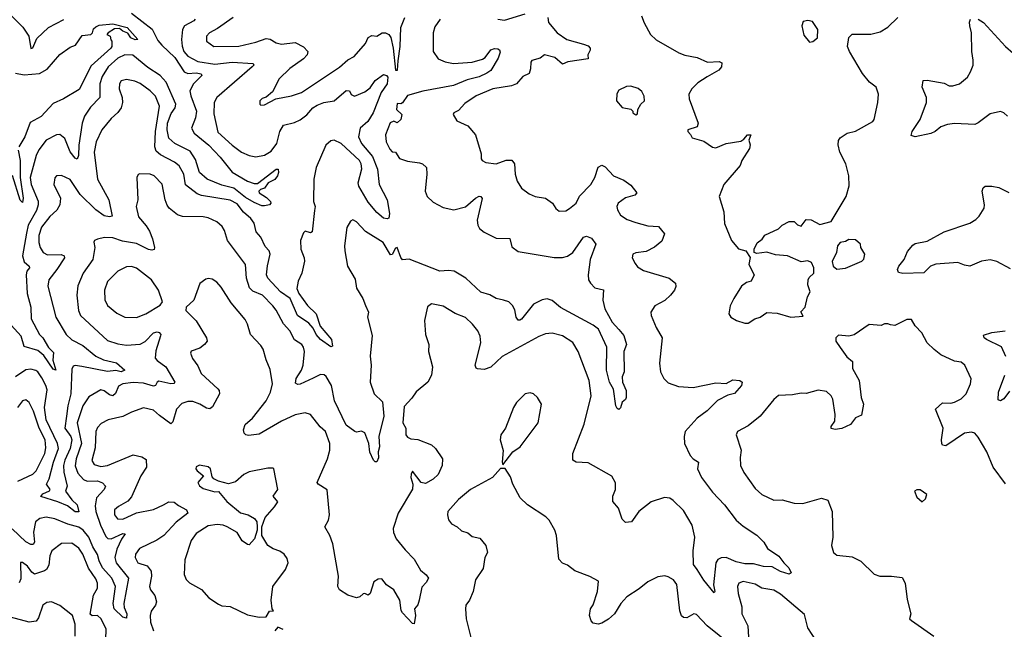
# Model space of a CAD drawing. Extents: x 1954683 to 2060285, y 904798 to 1016299.
# Tile 360 of 472: x 2011239 to 2017018, y 986324 to 989902. Entities that reach past the tile are written whole.
import ezdxf

# ---------------------------------------------------------------- set-up
doc = ezdxf.new("R2010")
doc.units = 0

msp = doc.modelspace()

# ---------------------------------------------------------------- linework, layer by layer
at = {"layer": '0CON10XD'}
for points in [[(2011160, 989955), (2011257.7, 989857.7), (2011291.9, 989805), (2011305, 989732.5), (2011315, 989736.7), (2011339.4, 989790.6), (2011406.9, 989855), (2011497.7, 989902.3)], [(2011895, 989940.9), (2012015.5, 989845.5), (2012050.4, 989780.4), (2012072.3, 989752.3), (2012149.8, 989679.8), (2012205, 989594.7), (2012225, 989585.6), (2012275, 989590.2), (2012303.2, 989583.2), (2012307.8, 989575), (2012259.7, 989525), (2012237.6, 989485), (2012242.3, 989455), (2012276.3, 989365), (2012271.6, 989325), (2012246.9, 989265), (2012262.6, 989235), (2012348.2, 989165), (2012414.5, 989095), (2012485, 989007.3), (2012575, 988954.3), (2012615, 988940.6), (2012635, 988940.6), (2012745, 989025.4), (2012756, 989025), (2012758.1, 989005), (2012752.7, 988985), (2012735.9, 988964.1), (2012697.5, 988945), (2012675, 988913.3), (2012651.2, 988905), (2012643.1, 988895), (2012644.6, 988884.6), (2012688.3, 988858.3), (2012710, 988835), (2012712, 988825), (2012704.3, 988815.7), (2012675, 988809.4), (2012660, 988810), (2012615, 988828.8), (2012565, 988859.1), (2012495, 988913.9), (2012425, 988930.3), (2012338.9, 988965), (2012293.3, 989005), (2012270.9, 989080.9), (2012240.1, 989130.1), (2012148.6, 989175), (2012115, 989206), (2012104.8, 989254.8), (2012106.6, 989295), (2012128.8, 989351.2), (2012151.3, 989385), (2012155.6, 989405), (2012099, 989535), (2012063.3, 989575), (2011990.9, 989620.9), (2011903.5, 989693.5), (2011855, 989696.1), (2011815, 989676), (2011758.4, 989625), (2011722.6, 989567.4), (2011710, 989525), (2011710, 989445), (2011655, 989388.9), (2011618.9, 989335), (2011605.3, 989295), (2011585.6, 989164.4), (2011584.6, 989105), (2011576.8, 989083.2), (2011565, 989088.2), (2011535, 989126), (2011503.2, 989205), (2011475, 989227.8), (2011455, 989226.9), (2011395, 989194.4), (2011351.3, 989138.7), (2011336.2, 989103.8), (2011300, 988975), (2011306.6, 988935), (2011347.6, 988837.6), (2011347.5, 988815), (2011337.8, 988782.2), (2011288.1, 988695), (2011277.9, 988647.9), (2011255.2, 988515), (2011265, 988481.5), (2011293.8, 988455), (2011295.5, 988445), (2011280.4, 988425), (2011277.1, 988405), (2011282.6, 988295), (2011304, 988215), (2011305.6, 988145.6), (2011355, 988054.5), (2011375, 988034.4), (2011408.2, 987978.2), (2011437.8, 987947.8), (2011432.8, 987902.8), (2011450, 987845), (2011435, 987850.9), (2011380.4, 987930.4), (2011345, 987960), (2011265, 987983.3), (2011248.2, 988045), (2011189, 988109)], [(2012492.7, 989915), (2012399.8, 989850.2), (2012352.5, 989825), (2012334.3, 989805), (2012335.7, 989775), (2012377.5, 989745), (2012525.6, 989745.6), (2012625, 989769.6), (2012685, 989791.7), (2012708.1, 989788.1), (2012745, 989766.4), (2012775, 989757.5), (2012855, 989768.1), (2012905, 989742.1), (2012930.7, 989715), (2012926.2, 989695), (2012905, 989671.3), (2012823.5, 989615), (2012761.1, 989555), (2012721.7, 989478.3), (2012685, 989446.2), (2012661.7, 989438.3), (2012648.8, 989425), (2012647.5, 989405), (2012655, 989400), (2012675, 989401.2), (2012743.1, 989436.9), (2012835, 989454.5), (2012892.5, 989475), (2013115, 989623.8), (2013165, 989665.4), (2013202.2, 989685), (2013267.5, 989762.5), (2013285, 989796.2), (2013305, 989808.6), (2013335, 989805.8), (2013365.8, 989824.2), (2013385.9, 989824.1), (2013405, 989815.6), (2013416.6, 989796.6), (2013430.8, 989735), (2013444.3, 989605), (2013455.7, 989605), (2013460.3, 989659.7), (2013472.7, 989745), (2013476.5, 989855), (2013499.2, 989915)], [(2014338.9, 989915), (2014343.1, 989885), (2014394, 989824), (2014449.2, 989785), (2014548.1, 989758.1), (2014575, 989747.5), (2014586.7, 989735), (2014587.5, 989722.5), (2014573.3, 989695), (2014575, 989672.5), (2014455.4, 989654.6), (2014425, 989640), (2014379.8, 989679.8), (2014320, 989695), (2014294.4, 989675.6), (2014245, 989662.5), (2014238.3, 989651.7), (2014237.6, 989612.4), (2014229.2, 989585), (2014192.1, 989567.9), (2014155, 989524.4), (2014125, 989512.9), (2014015, 989496), (2013917.5, 989455), (2013850.9, 989409.1), (2013815, 989368.8), (2013787.5, 989355), (2013783.8, 989345), (2013805, 989307.5), (2013869.1, 989279.1), (2013913.8, 989225), (2013947.1, 989115), (2013946.7, 989085), (2013952.5, 989075), (2013974.4, 989064.4), (2014035, 989055.6), (2014095, 989076.8), (2014127.2, 989077.2), (2014143.6, 989055), (2014147.5, 988995), (2014158.2, 988955), (2014183.8, 988913.8), (2014229.5, 988879.5), (2014263.4, 988863.4), (2014325.8, 988855), (2014366.2, 988825), (2014385, 988793.8), (2014405, 988778.8), (2014445, 988780), (2014465, 988794.2), (2014505, 988825.8), (2014524.7, 988865.3), (2014591.5, 988935), (2014613.6, 988975), (2014635, 989035.6), (2014655, 989048.2), (2014675, 989038.9), (2014724.2, 988985), (2014785, 988960.4), (2014825, 988930.4), (2014860.6, 988885), (2014849.1, 988870.9), (2014794.6, 988855.4), (2014752, 988825), (2014744.4, 988805), (2014747.1, 988785), (2014765.4, 988755.4), (2014805, 988729.5), (2014855, 988710.8), (2014925, 988691.2), (2014988.7, 988688.7), (2015023.3, 988645), (2015007.9, 988602.1), (2014965, 988566.8), (2014915, 988541.5), (2014855, 988533.1), (2014838, 988525), (2014834, 988505), (2014850.3, 988470.3), (2014865, 988452), (2014899.3, 988429.3), (2015050, 988385), (2015088.8, 988355)], [(2014045, 989904.7), (2014085, 989898.5), (2014205, 989935.4)], [(2014887.5, 989925), (2014903.7, 989883.7), (2014940.8, 989815), (2014975, 989784.2), (2015107.6, 989707.6), (2015143.7, 989693.7), (2015215, 989680.6), (2015275, 989652.9), (2015345, 989655.7), (2015359.1, 989649.1), (2015358.5, 989625), (2015342.2, 989605), (2015273.7, 989566.3), (2015219.3, 989530.7), (2015184, 989495), (2015165.7, 989464.3), (2015167.9, 989437.9), (2015221.2, 989295), (2015215, 989272.5), (2015160, 989255), (2015160, 989245), (2015177, 989227), (2015185, 989207.5), (2015255, 989188.8), (2015305, 989153.8), (2015325, 989148.8), (2015385, 989174.3), (2015470.9, 989189.1), (2015489.5, 989200.5), (2015510, 989225), (2015530, 989225), (2015517.5, 989195), (2015527, 989167), (2015521.9, 989145), (2015477.8, 989075), (2015467.1, 989045), (2015372.2, 988935), (2015344.2, 988865), (2015371.9, 988775), (2015376.2, 988705), (2015416.7, 988605), (2015457.5, 988557.5), (2015500, 988545), (2015527, 988507), (2015518.8, 988465), (2015550, 988405), (2015533, 988367), (2015505, 988358.8), (2015475, 988337.5), (2015431.2, 988265), (2015408.3, 988221.7), (2015401.2, 988175), (2015412.5, 988155), (2015446.4, 988136.4), (2015495, 988120), (2015515, 988121.2)], [(2015515, 988121.2), (2015554.1, 988145.9), (2015585, 988156.2), (2015625, 988184.2), (2015685, 988179.2), (2015765, 988156.7), (2015837.5, 988162.5), (2015823.6, 988186.4), (2015848.8, 988215), (2015862, 988275), (2015878, 988305), (2015865.6, 988345), (2015866.9, 988375), (2015872.2, 988387.8), (2015900, 988415), (2015900.8, 988445), (2015886.8, 988476.8), (2015865, 988486), (2015825, 988480), (2015745, 988516), (2015675, 988522), (2015625, 988536.7), (2015565, 988530), (2015550, 988535), (2015550, 988555), (2015567.7, 988592.3), (2015595.9, 988614.1), (2015612.7, 988637.3), (2015692.5, 988675), (2015715, 988696.7), (2015755, 988717.5), (2015785, 988717.5), (2015805, 988697.5), (2015825, 988690), (2015855, 988730), (2015885, 988727.5), (2015935, 988700), (2016001.9, 988718.1), (2016088.8, 988865), (2016106.8, 988926.8), (2016105.4, 988985.4), (2016087.1, 989055), (2016052.3, 989125), (2016043.7, 989166.3), (2016045, 989193.3), (2016055, 989208.8), (2016095, 989236.7), (2016145, 989248), (2016246, 989305), (2016254, 989315), (2016275.8, 989415), (2016280, 989465), (2016265, 989506.2), (2016225.8, 989535.8), (2016186.2, 989586.2), (2016108.8, 989715), (2016098.5, 989745), (2016105, 989796.7), (2016125, 989815.8), (2016235, 989816.2), (2016288.9, 989831.1), (2016335, 989857.1), (2016392, 989915)], [(2012269.6, 989905), (2012260.4, 989895), (2012206.5, 989865), (2012195.2, 989844.8), (2012188.4, 989785), (2012192.9, 989747.1), (2012202.2, 989715), (2012225, 989686.8), (2012285, 989656.9), (2012385, 989640), (2012485, 989652.2), (2012610, 989645), (2012612.5, 989635), (2012602.9, 989625), (2012395.3, 989444.7), (2012380.4, 989415), (2012378.5, 989348.5), (2012400.9, 989240.9), (2012485, 989164.6), (2012540.6, 989125), (2012585, 989104.6), (2012625, 989096.9), (2012675, 989106.9), (2012715, 989130.9), (2012747.5, 989175), (2012764.7, 989245.3), (2012787.7, 989282.3), (2012852.3, 989297.7), (2012885, 989314.7), (2012925, 989342.8), (2012958.9, 989385), (2012985, 989400.5), (2013024, 989416), (2013085.2, 989424.8), (2013155, 989486.9), (2013174.1, 989484.1), (2013185, 989462), (2013203.3, 989453.3), (2013265, 989478.2), (2013295, 989502.3), (2013325, 989544.2), (2013375, 989579.6), (2013392.5, 989575), (2013399.2, 989565), (2013395, 989525.8), (2013360.4, 989475), (2013313.4, 989355), (2013281.3, 989305), (2013237.9, 989265), (2013228, 989215), (2013244.7, 989175), (2013308.6, 989098.6), (2013338.2, 989025), (2013348.9, 988935), (2013395, 988843.8), (2013410.2, 988765), (2013405, 988736.7), (2013395, 988732.5), (2013375, 988737.3), (2013335, 988769.5), (2013285, 988831.2), (2013229, 988925), (2013224.9, 988945.1), (2013246.5, 989026.5), (2013243.5, 989055), (2013232.4, 989075), (2013125, 989174.7), (2013085, 989194.6), (2013065, 989190.4), (2013035, 989164.5), (2012978.7, 989035), (2012964.7, 988965), (2012962.9, 988835), (2012973.5, 988805), (2012968.7, 988781.3), (2012955, 988657.5), (2012945, 988650), (2012915, 988660), (2012905, 988650), (2012886.7, 988605), (2012888.2, 988555), (2012908.2, 988505), (2012910, 988485), (2012895.4, 988415), (2012873.4, 988366.6), (2012864.8, 988325), (2012876.6, 988295), (2012928, 988225), (2012978.9, 988175), (2013003, 988103), (2013069.2, 988025), (2013074, 987986), (2013065, 987982.5), (2013005, 988024.6), (2012979.1, 988055), (2012961.7, 988091.7), (2012935, 988121.2), (2012868.9, 988165), (2012825.9, 988265), (2012769.5, 988305), (2012694.7, 988385), (2012688, 988405), (2012693.3, 988456.7), (2012709.3, 988525), (2012702.2, 988545), (2012679.8, 988569.8), (2012654.7, 988625), (2012627.4, 988657.4), (2012615, 988708.5), (2012595, 988734.5), (2012552.2, 988772.2), (2012515, 988821.1), (2012475, 988843.1), (2012305, 988870.4), (2012279.8, 988879.8), (2012212.3, 988932.3), (2012202.9, 988995), (2012174, 989044), (2012147.8, 989065), (2012065, 989109.1), (2012040.7, 989130.7), (2012031.9, 989155), (2012036.6, 989245), (2012059.7, 989395), (2012035, 989452.9), (2012004.5, 989485), (2011945, 989527.8), (2011915, 989541.1), (2011865, 989550), (2011835, 989542), (2011824.5, 989525), (2011822.5, 989495), (2011839.6, 989445), (2011842.5, 989415), (2011834.6, 989385), (2011813.9, 989356.1), (2011775, 989322.5), (2011721.2, 989255), (2011688.5, 989185), (2011675.3, 989125), (2011695, 988965.8), (2011762.2, 988845), (2011780.8, 988749.2), (2011765.3, 988744.7), (2011735, 988751.2), (2011686.5, 988785), (2011593.1, 988875), (2011535, 988962.9), (2011485, 988987.5), (2011455, 988986.2), (2011445.9, 988974.1), (2011440, 988935), (2011477.8, 988855), (2011474.5, 988815), (2011456.4, 988783.6), (2011415, 988746.7), (2011366.9, 988685), (2011350.6, 988635), (2011350.9, 988595), (2011359.2, 988565), (2011375.9, 988535.9), (2011401.6, 988521.6), (2011482.9, 988522.9), (2011498.9, 988515), (2011501.8, 988505), (2011457.1, 988435), (2011409.1, 988375), (2011403, 988337), (2011451.8, 988155), (2011510.7, 988055), (2011545, 988022.2), (2011609.3, 987989.3), (2011685, 987927.3), (2011730, 987905), (2011807.6, 987887.6), (2011856, 987845), (2011835, 987835.6), (2011802.3, 987842.3), (2011753.3, 987836.7), (2011603.3, 987866.8), (2011565, 987871.5), (2011552.4, 987867.6), (2011545, 987850), (2011539.3, 987705), (2011521.7, 987635), (2011514.4, 987575), (2011503.5, 987505), (2011538.9, 987455), (2011545.1, 987435), (2011534.1, 987385), (2011503.8, 987316.2), (2011496.7, 987285), (2011497, 987247), (2011517.7, 987165), (2011508, 987135), (2011544, 987084), (2011575.5, 987055), (2011586.4, 987013.6), (2011565, 987014), (2011519.5, 987049.5), (2011462.9, 987072.9), (2011363, 987103), (2011375, 987119.2), (2011413.9, 987136.1), (2011416.7, 987145), (2011395.8, 987175), (2011412.2, 987207.8), (2011436.8, 987305), (2011466.6, 987385), (2011460.4, 987415), (2011393.6, 987553.6), (2011384.2, 987625), (2011399.2, 987729.2), (2011392.7, 987755), (2011369, 987799), (2011345, 987834.4), (2011332.7, 987842.7), (2011305, 987850.8), (2011275, 987846), (2011213.7, 987806.3)], [(2011215, 989588.2), (2011265, 989577.5), (2011355, 989585.4), (2011399.3, 989610.7), (2011475, 989698.1), (2011535, 989740), (2011567, 989753), (2011605, 989808), (2011656.2, 989815), (2011665.5, 989824.5), (2011672.1, 989847.9), (2011685, 989860), (2011705, 989868.6), (2011785, 989877.9), (2011868.9, 989855), (2011931.2, 989785), (2011915.6, 989784.4), (2011892, 989795), (2011873, 989823), (2011844.2, 989834.2), (2011825, 989850.8), (2011795, 989847.1), (2011757.5, 989825), (2011750, 989815), (2011770, 989805), (2011773, 989783), (2011780, 989775), (2011780, 989745), (2011773.3, 989735), (2011658.6, 989631.4), (2011588.2, 989491.8), (2011495, 989436.5), (2011435, 989409.1), (2011365.7, 989334.3), (2011301.1, 989298.9), (2011268.7, 989215), (2011234.5, 989155)], [(2013706.8, 989905), (2013675, 989860.6), (2013665.2, 989825), (2013665.4, 989715), (2013695, 989672.7), (2013735.7, 989654.3), (2013785, 989644.5), (2013895, 989651.9), (2013955, 989669.5), (2013970.5, 989679.5), (2014005, 989723.9), (2014025, 989732.1), (2014045, 989730), (2014055, 989724.2), (2014059.4, 989710.6), (2014046.9, 989675), (2014005, 989604.4), (2013981.5, 989588.5), (2013935, 989566.1), (2013865, 989547.9), (2013785, 989516.2), (2013605, 989482.3), (2013515, 989456.7), (2013485, 989413.5), (2013475, 989407.5), (2013455, 989410), (2013450, 989375), (2013480.9, 989345), (2013475.3, 989315), (2013455, 989296), (2013435, 989305.8), (2013413.8, 989296.2), (2013385.5, 989225), (2013389.1, 989185), (2013411.3, 989141.3), (2013425, 989125.6), (2013445, 989124), (2013467.5, 989087.5), (2013515, 989071.5), (2013585, 989062.2), (2013603.8, 989055), (2013626, 989035), (2013629.2, 988995), (2013618.6, 988895), (2013630.8, 988865), (2013665, 988830.6), (2013725, 988798.8), (2013786.2, 988786.2), (2013855.9, 988804.1), (2013915, 988853.6), (2013935.6, 988865.6), (2013945, 988863.8), (2013952.7, 988852.7), (2013924.4, 988725), (2013927.5, 988695), (2013936.7, 988676.7), (2013964.2, 988655), (2014035, 988618.9), (2014115, 988618), (2014127.9, 988567.9), (2014165, 988540.9), (2014375, 988506.7), (2014425.3, 988505.3), (2014455, 988514.3), (2014484.6, 988535), (2014548, 988625), (2014565, 988631.4), (2014595, 988620), (2014620, 988585), (2014586.4, 988495), (2014574.6, 988405), (2014578.2, 988375), (2014588.9, 988355), (2014615, 988328.6), (2014666.3, 988316.3), (2014660.9, 988255), (2014673.7, 988205), (2014716.6, 988126.6), (2014755, 988083.6), (2014785, 988047.5), (2014799.5, 987995), (2014783.8, 987955), (2014786, 987835), (2014774, 987805), (2014776, 987775), (2014797.5, 987725), (2014797.5, 987685), (2014795, 987672.5), (2014775, 987656.7), (2014765.6, 987624.4), (2014755, 987613.8), (2014745, 987619.2), (2014737.7, 987635), (2014723.4, 987733.4), (2014700.9, 987775), (2014683, 987845), (2014685, 987980), (2014636.3, 988086.3), (2014605, 988108.8), (2014413, 988213), (2014363.3, 988253.3), (2014335, 988263.5), (2014305, 988258.2), (2014255, 988231.8), (2014185, 988144.5), (2014175, 988137.3), (2014165, 988138.8), (2014152.5, 988155), (2014145, 988198.8), (2014131.2, 988225), (2014108.9, 988245), (2014078, 988255), (2014035.9, 988265.9), (2013997.3, 988287.3), (2013945, 988303.3), (2013856.9, 988385), (2013788.8, 988425), (2013755, 988430.4), (2013705, 988425.3), (2013525, 988496), (2013485, 988493.3), (2013475, 988506), (2013455, 988563.8), (2013445, 988561.2), (2013425, 988524), (2013415, 988522), (2013371.9, 988595), (2013268.6, 988658.6), (2013215, 988716.2), (2013195, 988726.7), (2013181.2, 988718.8), (2013158.3, 988681.7), (2013145.4, 988575), (2013147.1, 988545), (2013162.1, 988455), (2013208.1, 988378.1), (2013216.6, 988326.6), (2013252.9, 988265), (2013268.5, 988225), (2013286.7, 988185), (2013280, 988155), (2013307.6, 988047.6), (2013296.5, 987926.5), (2013302.6, 987875), (2013296.3, 987775), (2013319.2, 987705), (2013368.6, 987658.6), (2013376.7, 987575), (2013346.4, 987455), (2013350.5, 987395), (2013342, 987365), (2013345, 987330), (2013335, 987307.5), (2013325, 987307.5), (2013315, 987317.5), (2013293.8, 987363.8), (2013288.2, 987415), (2013265, 987476.7), (2013245.9, 987485.9), (2013215, 987480), (2013205, 987484), (2013155, 987521.2), (2013087.2, 987665), (2013068.2, 987755), (2013037.2, 987807.2), (2013025, 987818.2), (2013005, 987820), (2012961.4, 987798.6), (2012885, 987762.9), (2012870.8, 987760.8), (2012858.3, 987768.3), (2012861.5, 987795), (2012893.2, 987845), (2012903.1, 987875), (2012911.2, 987955), (2012905, 987980), (2012894.3, 987995), (2012851.9, 988021.9), (2012824.5, 988075), (2012786.7, 988116.8), (2012745, 988197.5), (2012725, 988223.3), (2012664.2, 988284.2), (2012607.6, 988307.6), (2012587.6, 988327.6), (2012569.6, 988385), (2012564.5, 988465), (2012458.9, 988605), (2012440.5, 988665), (2012427.3, 988687.3), (2012395, 988715.5), (2012345, 988738.5), (2012315, 988744.5), (2012195, 988746.9), (2012165, 988755.6), (2012115.5, 988795.5), (2012103.7, 988813.7), (2012092.2, 988845), (2012075, 988936), (2012027.5, 988985), (2012005, 988994.3), (2011943.9, 988996.1), (2011935, 988992.5), (2011926.7, 988975), (2011932.5, 988845), (2011923.1, 988805), (2011935.5, 988745.5), (2011981.9, 988691.9), (2012000.3, 988660.3), (2012018, 988615), (2012030.5, 988565), (2012027.8, 988552.2), (2012015, 988548.2), (2011995, 988552.9), (2011925, 988587.9), (2011841.9, 988601.9), (2011785, 988622.3), (2011736.7, 988623.3), (2011695.8, 988614.2), (2011677.5, 988605), (2011673.6, 988596.4), (2011680.6, 988565), (2011667.7, 988495), (2011611.5, 988415), (2011580.9, 988339.1), (2011573.9, 988285), (2011584.7, 988194.7), (2011596.5, 988165), (2011755, 988018.5), (2011815, 987999.1), (2011865, 987991.1), (2011945, 987996.9), (2011975, 988012.2), (2012025, 988063.3), (2012045, 988070), (2012057.1, 988065), (2012066.7, 988055), (2012065.5, 988045.5), (2012037.7, 987957.7), (2012034.6, 987915), (2012045, 987901.5), (2012097.1, 987865), (2012149.5, 987775), (2012143.5, 987766.5), (2012125.4, 987764.6), (2012055, 987780), (2012045.4, 987774.6), (2012035.3, 987754.7), (2012025, 987751.8), (2011965, 987769.5), (2011905, 987771.6), (2011845, 987763.9), (2011818.2, 987751.8), (2011801.9, 987708.1), (2011785, 987694.1), (2011765, 987700), (2011735, 987724.5), (2011715, 987729.5), (2011645, 987687.5), (2011610.3, 987635), (2011576.2, 987535), (2011601.9, 987415), (2011571.2, 987325), (2011565, 987283.3)], [(2015875, 989770), (2015895, 989773.3), (2015921.2, 989795), (2015923.8, 989845), (2015891.2, 989891.2), (2015865, 989896.7), (2015838.3, 989891.7), (2015830, 989865), (2015840.5, 989810.5), (2015875, 989770)], [(2017035.8, 989335), (2017015, 989356), (2016995, 989362), (2016935, 989349.4), (2016865, 989295.5), (2016845, 989287.3), (2016725, 989292.7), (2016685, 989287.1), (2016645, 989273.3), (2016612.5, 989245), (2016586, 989234), (2016494, 989214), (2016472, 989222), (2016476.2, 989245), (2016523.6, 989316.4), (2016560.6, 989415), (2016561.4, 989445), (2016536.2, 989505), (2016542.5, 989545), (2016565, 989546.2), (2016665, 989529.2), (2016695, 989512.9), (2016715, 989512.9), (2016755, 989526), (2016802, 989565), (2016820, 989595), (2016834.2, 989635), (2016835.7, 989665), (2016827.1, 989715), (2016825.5, 989825), (2016816.4, 989866.4), (2016813.2, 989886.8), (2016820, 989905)], [(2016865, 989904.4), (2016895, 989884.3), (2017024.7, 989744.7), (2017070, 989705), (2017115, 989681.8), (2017165, 989680.8), (2017255, 989658.1), (2017295, 989665.7), (2017322.1, 989677.9), (2017385, 989732), (2017415, 989724), (2017425, 989727.5), (2017430, 989735), (2017423.8, 989765), (2017442, 989805), (2017442.5, 989825), (2017418.9, 989905)], [(2014855, 989343.3), (2014865, 989350), (2014867.5, 989375), (2014884.2, 989405.8), (2014905.8, 989425), (2014905, 989452.5), (2014889.8, 989479.8), (2014868, 989498), (2014825, 989512.5), (2014801.2, 989508.8), (2014755, 989488.8), (2014744.1, 989465.9), (2014742.5, 989425), (2014775, 989386.7), (2014825.9, 989375.9), (2014837.5, 989365), (2014837.5, 989355), (2014855, 989343.3)], [(2011229.6, 989135), (2011242.2, 989075), (2011241.7, 988975), (2011260, 988855), (2011255, 988828.8), (2011241.9, 988841.9), (2011196.6, 988986.6)], [(2017055, 988440.5), (2016975, 988483.1), (2016935, 988493.3), (2016885, 988485.4), (2016815, 988456.1), (2016785, 988460.4), (2016745, 988477.3), (2016616.9, 988466.9), (2016585.6, 988455), (2016545, 988415.7), (2016422.4, 988412.4), (2016397.7, 988417.7), (2016391.4, 988435), (2016398.1, 988455), (2016429.4, 988495), (2016449.3, 988540.7), (2016480.6, 988579.4), (2016495, 988587.8), (2016565, 988601.5), (2016665, 988656.9), (2016815, 988707.3), (2016851.7, 988728.3), (2016871.2, 988748.8), (2016898.8, 988795), (2016900.8, 988815), (2016888.2, 988895), (2016893.3, 988915), (2016905, 988924.4), (2016945.3, 988925.3), (2016985.9, 988915.9), (2017045, 988887.1)], [(2016035, 988436.7), (2016085, 988443.8), (2016182.5, 988485), (2016193.9, 988496.1), (2016198.8, 988525), (2016176.7, 988565), (2016173.3, 988585), (2016145, 988610), (2016105, 988612.5), (2016085, 988600), (2016055, 988593.3), (2016038.8, 988575), (2016033.9, 988536.1), (2016007, 988483), (2016013.3, 988455), (2016035, 988436.7)], [(2011925, 988153.8), (2011978.6, 988175), (2012063, 988227), (2012076.7, 988245), (2012053.1, 988315), (2012012.9, 988375), (2011925, 988443.5), (2011895, 988453.5), (2011865, 988450.9), (2011814.1, 988425.9), (2011755, 988365.8), (2011737.3, 988315), (2011737.8, 988257.8), (2011755, 988224.3), (2011808.6, 988178.6), (2011855.4, 988155.4), (2011925, 988153.8)], [(2015088.8, 988355), (2015090, 988335), (2015082.5, 988315), (2015059.2, 988285), (2015025, 988254.3), (2014967, 988223), (2014944, 988185), (2014946, 988165), (2014974.4, 988095), (2015010, 988035), (2014994.4, 987885), (2015000.8, 987835), (2015019.2, 987795), (2015045, 987770), (2015105, 987749.2), (2015192.4, 987742.4), (2015325, 987770), (2015385, 987766.2), (2015425, 987788.8), (2015465, 987783.8), (2015478.8, 987775), (2015475.6, 987755), (2015435, 987707.5), (2015395, 987698.9), (2015335, 987667.5), (2015273.4, 987606.6), (2015215, 987563.8), (2015144.7, 987485.3), (2015138.2, 987455), (2015141.5, 987415), (2015174, 987344), (2015191.4, 987325), (2015222.2, 987305), (2015216.5, 987265), (2015240, 987215), (2015305, 987128.5), (2015374.8, 987054.8), (2015445, 986964.4), (2015485, 986930), (2015565, 986876.9), (2015605.8, 986835), (2015628.8, 986798.8), (2015693.9, 986753.9), (2015723.3, 986713.3), (2015754, 986685), (2015766.7, 986655), (2015755, 986647.5), (2015705, 986662.9), (2015655, 986690.8), (2015605, 986692.5), (2015545, 986707.6), (2015495, 986708.2), (2015445, 986720.7), (2015385, 986745.3), (2015355.9, 986744.1), (2015336.4, 986733.6), (2015324.6, 986715), (2015311.4, 986585), (2015318.8, 986545), (2015315, 986537.5), (2015255, 986612.5), (2015215.3, 986675.3), (2015194.4, 986705), (2015192.1, 986785), (2015201.8, 986865), (2015185.9, 986935), (2015135, 987021.8), (2015075, 987080.6), (2015055, 987092.7), (2015022.6, 987097.4), (2014945, 987072.5), (2014871.9, 987015), (2014828.8, 986955), (2014795, 986950.8), (2014775, 986971.2), (2014752.9, 987035), (2014719.2, 987075), (2014720.8, 987105), (2014736, 987145), (2014736.4, 987183.6), (2014715, 987223.3), (2014575, 987301.4), (2014505, 987304.3), (2014485, 987316.7), (2014485.6, 987355), (2014552.4, 987527.6), (2014593.6, 987695), (2014581.8, 987785), (2014517.5, 987955), (2014485, 988007.5), (2014423.9, 988046.1), (2014365, 988062.5), (2014325, 988057.1), (2014285, 988043.3), (2014071.4, 987925), (2014005, 987863.3), (2013965, 987848.6), (2013925, 987852), (2013917.5, 987857.5), (2013912.9, 987875), (2013945.5, 988005.5), (2013940.6, 988045), (2013927.5, 988075), (2013896.9, 988115), (2013855, 988153.5), (2013795, 988177.1), (2013725, 988221.4), (2013655, 988233.3), (2013633, 988217), (2013614.1, 988135.9), (2013620, 988055), (2013629.3, 988030.7), (2013640, 987995), (2013638.8, 987955), (2013661.9, 987865), (2013655.6, 987815), (2013634.3, 987775), (2013565, 987718), (2013540.2, 987679.8), (2013495, 987631.2), (2013486.7, 987535), (2013504.5, 987505), (2013504.5, 987465), (2013515, 987452.5), (2013535, 987442), (2013575, 987438), (2013655, 987406), (2013680, 987385), (2013720, 987325), (2013719.2, 987285), (2013695, 987232.9), (2013665, 987205.6), (2013621.2, 987178.8), (2013595, 987185.7), (2013545, 987251.2), (2013536.7, 987235), (2013535.5, 987215), (2013545.5, 987175), (2013543.4, 987146.6), (2013460.5, 987005), (2013431.5, 986915), (2013432.2, 986892.2), (2013447.8, 986855), (2013501.1, 986791.1), (2013553.3, 986735), (2013591.4, 986671.4), (2013625, 986644.2), (2013637.5, 986625), (2013625, 986598.8), (2013598.9, 986571.1), (2013584.4, 986495.6), (2013575, 986467.5), (2013556.7, 986445), (2013562.2, 986405), (2013555, 986356.7), (2013545, 986358.8), (2013485, 986420), (2013477.5, 986435), (2013469.4, 986495), (2013434, 986555), (2013391.2, 986585), (2013365, 986620), (2013342.7, 986617.3), (2013317.7, 986602.3), (2013295.6, 986535), (2013285, 986523.8), (2013265, 986534), (2013255, 986532), (2013235, 986514), (2013215, 986508.8), (2013165, 986523.8), (2013116.7, 986555), (2013106, 986575), (2013110, 986635), (2013076.9, 986825), (2013058.6, 986875), (2013029.2, 986925), (2013051.2, 986965), (2013056.4, 986996.4), (2013042.5, 987142.5), (2012991.4, 987175), (2012985.7, 987185), (2013045.3, 987324.7), (2013059.2, 987375), (2013060, 987415), (2013034.4, 987485), (2013001.8, 987511.8), (2012945, 987585.6), (2012915, 987594.4), (2012855, 987583.5), (2012775, 987544.7), (2012645, 987469.3), (2012581.9, 987461.9), (2012565.6, 987465.6), (2012555.7, 987475.7), (2012552.9, 987495), (2012562.9, 987525), (2012605, 987562.5), (2012685.3, 987665), (2012711.2, 987715), (2012722.7, 987765), (2012709.4, 987849.4), (2012684.5, 987905), (2012667.8, 987967.8), (2012655, 987990), (2012594, 988054), (2012575.3, 988115.3), (2012561.3, 988141.3), (2012480.4, 988240.4), (2012422.2, 988332.2), (2012395, 988362), (2012369.1, 988379.1), (2012347.7, 988382.3), (2012331.7, 988378.3), (2012296.1, 988353.9), (2012260, 988255), (2012216.7, 988215), (2012213.3, 988195), (2012274.8, 988134.8), (2012335.6, 988035), (2012339.4, 988015), (2012324.3, 987995), (2012296.1, 987973.9), (2012245, 987956.2), (2012242, 987945), (2012253, 987913), (2012285, 987871.2), (2012304.3, 987825), (2012401.9, 987735), (2012410, 987725), (2012412.2, 987705), (2012369.8, 987630.2), (2012355, 987618.6), (2012335, 987621.1), (2012295.8, 987645.8), (2012255, 987661.8), (2012225, 987660.7), (2012191.3, 987648.7), (2012158.5, 987615), (2012138.3, 987541.7), (2012125, 987529.4), (2012058.8, 987578.8), (2012025, 987610.5), (2011965, 987623.5), (2011895, 987598.9), (2011845, 987572.7), (2011757.4, 987552.6), (2011717.3, 987532.7), (2011695, 987508.6), (2011686.2, 987485), (2011681.9, 987388.1), (2011662.8, 987315), (2011675, 987292.1), (2011715, 987279.7), (2011755, 987285.2), (2011905, 987347.1), (2011955, 987335.7), (2011981.4, 987321.4), (2011982.1, 987275), (2011949.1, 987225), (2011895, 987100.8), (2011873.8, 987076.2), (2011818.6, 987045), (2011795.6, 987025), (2011794.5, 986995), (2011812.6, 986972.6), (2011845, 986970.4), (2011925, 987008.5), (2012025, 987026.4), (2012083.1, 987055), (2012115, 987072.7), (2012145, 987071.1), (2012169.9, 987049.9), (2012217.5, 987025), (2012225.6, 987005), (2012157.2, 986952.8), (2012085, 986875.4), (2012043.4, 986846.6), (2011942.2, 986797.8), (2011919.4, 986765), (2011916.7, 986745), (2011931.9, 986715), (2011986.7, 986696.7), (2012010.4, 986665), (2012011.5, 986635), (2012000, 986575), (2012006.9, 986555), (2012032.9, 986522.9), (2012042.1, 986485), (2012035.4, 986465), (2012010.5, 986429.5), (2012003.9, 986405), (2012006.7, 986365), (2012024.1, 986315)], [(2017025, 987177.5), (2016952.2, 987275), (2016915.6, 987365), (2016865, 987452.2), (2016845, 987474.6), (2016825, 987481.8), (2016785, 987474.6), (2016675, 987401.5), (2016656, 987405), (2016650.5, 987415), (2016648.5, 987435), (2016660, 987505), (2016613.3, 987615), (2016655, 987652.5), (2016705, 987650.6), (2016725, 987656.9), (2016765, 987676.9), (2016793.1, 987705), (2016820, 987765), (2016824.1, 987794.1), (2016786, 987875), (2016765, 987890.8), (2016725, 987898.1), (2016645.4, 987935.4), (2016605.4, 987965.4), (2016566, 988005), (2016534.1, 988064.1), (2016494, 988105), (2016472.5, 988142.5), (2016445, 988141.2), (2016375, 988107.5), (2016350.5, 988110.5), (2016335, 988116.7), (2016315, 988116.2), (2016295, 988106.7), (2016225, 988113.8), (2016137, 988053), (2016105, 988043.8), (2016045, 988050), (2016030, 988035), (2016030, 988015), (2016055, 987977.5), (2016093.6, 987923.6), (2016126, 987895), (2016126.2, 987855), (2016166.2, 987785), (2016178, 987685), (2016192, 987645), (2016179.4, 987580.6), (2016145, 987566), (2016115, 987526), (2016065, 987503.1), (2016025, 987496), (2016002, 987502), (2016002, 987515), (2016023.8, 987545), (2016024.3, 987585), (2016011.5, 987675), (2016001.4, 987695), (2015975, 987720), (2015925, 987728.1), (2015855, 987707.1), (2015825, 987710.8), (2015775, 987700), (2015693, 987697), (2015665, 987673.3), (2015584.2, 987575), (2015515, 987518.6), (2015452.5, 987485), (2015443.8, 987466.2)], [(2017026.5, 987925), (2017000.9, 987980.9), (2016914, 988025), (2016900, 988035), (2016895, 988050), (2016944.5, 988065.5), (2017023.7, 988076.3)], [(2017047.5, 987722.5), (2017015, 987676), (2016995, 987664.2), (2016981.2, 987671.2), (2016984.4, 987715), (2017021.5, 987815)], [(2011226.9, 987193.1), (2011315, 987234.2), (2011334.7, 987255), (2011386.1, 987355), (2011391.8, 987388.2), (2011387.6, 987435), (2011352.7, 987505), (2011320.7, 987605), (2011294.3, 987655), (2011275, 987670), (2011254.5, 987665.5), (2011225, 987626)], [(2014075, 987290), (2014133.3, 987365), (2014176.2, 987395), (2014282, 987535), (2014301.2, 987645), (2014278.8, 987685), (2014255, 987706.2), (2014235, 987711.2), (2014205, 987706.7), (2014155.7, 987654.3), (2014138, 987625), (2014090, 987505), (2014062, 987465), (2014058.8, 987435), (2014077, 987373), (2014070, 987305), (2014075, 987290)], [(2015443.8, 987466.2), (2015474.2, 987375), (2015467.7, 987332.3), (2015470, 987285), (2015490, 987245), (2015555, 987151.2), (2015595, 987116), (2015665, 987081.2), (2015713.9, 987083.9), (2015785, 987064), (2015835, 987063.3), (2015945, 987093.8), (2015982, 987082), (2016006.9, 987015), (2016011.9, 986865), (2016004.4, 986815), (2016015.8, 986775), (2016035, 986758.6), (2016125, 986748.6), (2016175, 986724), (2016255, 986646.7), (2016286.4, 986636.4), (2016355, 986636.2), (2016417.7, 986627.7), (2016435.7, 986595), (2016448.3, 986498.3), (2016468.8, 986415), (2016461.2, 986385), (2016472.5, 986375), (2016605, 986282.9)], [(2011565, 987283.3), (2011580.5, 987240.5), (2011612.8, 987202.8), (2011635, 987194), (2011696.2, 987195), (2011723.9, 987183.9), (2011741.9, 987165), (2011735.5, 987145), (2011690, 987095), (2011682.1, 987047.9), (2011686.4, 987015), (2011713.3, 986935), (2011745, 986868.5), (2011756.4, 986856.4), (2011775, 986854.4), (2011845, 986886.8), (2011858.5, 986885), (2011836.6, 986853.4), (2011809.1, 986795), (2011796.5, 986745), (2011805.2, 986715), (2011876.7, 986625), (2011849.6, 986475), (2011851.4, 986451.4), (2011867.7, 986415), (2011865, 986390), (2011845, 986394.3), (2011794.1, 986445), (2011787.3, 986475), (2011800.5, 986575), (2011780.2, 986625), (2011724.4, 986685), (2011706.2, 986726.2), (2011695, 986762.9), (2011667.3, 986807.3), (2011645.1, 986865), (2011611.7, 986905), (2011585, 986922.6), (2011520.5, 986940.5), (2011445, 986971.8), (2011395, 986982.3), (2011356, 986975), (2011332.3, 986955), (2011320, 986895), (2011326.1, 986835), (2011317.9, 986822.1), (2011305, 986821.8), (2011275, 986836.8), (2011195, 986913.3)], [(2012645, 986396.2), (2012685, 986397.5), (2012705, 986430), (2012727.5, 986432.5), (2012720, 986445), (2012713.8, 986495), (2012724, 986575), (2012798.8, 986675), (2012814, 986715), (2012809.5, 986739.5), (2012791.2, 986765), (2012765, 986782.5), (2012725.6, 986795.6), (2012696.1, 986816.1), (2012660, 986875), (2012660, 986925), (2012679.3, 986980.7), (2012735, 987043.3), (2012753, 987073), (2012726.7, 987105), (2012754, 987145), (2012730, 987265), (2012725, 987270), (2012695, 987270), (2012585, 987248.1), (2012555, 987232.9), (2012505, 987188.6), (2012465, 987178), (2012405, 987193.8), (2012377.5, 987207.5), (2012368.3, 987218.3), (2012358, 987265), (2012345, 987276.7), (2012295, 987286.7), (2012275, 987277.5), (2012273.3, 987265), (2012281.2, 987255), (2012316.7, 987225), (2012284, 987185), (2012295, 987166.2), (2012315, 987151.2), (2012385, 987131.2), (2012405, 987132.5), (2012453.8, 987073.8), (2012535, 987008), (2012580, 986995), (2012617.5, 986975), (2012630, 986955), (2012633.3, 986925), (2012633.3, 986905), (2012617.5, 986855), (2012585, 986820), (2012575, 986822.5), (2012545, 986842.5), (2012515, 986892.5), (2012456.7, 986925), (2012432.5, 986935), (2012398.6, 986938.6), (2012345, 986932.2), (2012275, 986886.5), (2012245.6, 986845), (2012207.9, 986732.1), (2012204.3, 986645), (2012216.8, 986616.8), (2012235, 986596), (2012305, 986557.5), (2012348.3, 986508.3), (2012405, 986471.2), (2012425, 986462.5), (2012475, 986457.5), (2012575, 986408), (2012645, 986396.2)], [(2015415, 986230.4), (2015273.3, 986345), (2015210.9, 986410.9), (2015195, 986414), (2015155, 986391.4), (2015135, 986393.3), (2015122.5, 986402.5), (2015113.3, 986433.3), (2015095, 986586.2), (2015075.3, 986615.3), (2015045, 986631.4), (2015025, 986638.6), (2014985, 986632.2), (2014925, 986602.5), (2014875, 986560.9), (2014802.2, 986515), (2014767.1, 986475), (2014730, 986415), (2014695, 986382.9), (2014655, 986360), (2014635, 986354), (2014605, 986360), (2014593, 986373), (2014583.3, 986405), (2014590, 986445), (2014605, 986467.5), (2014630.8, 986545), (2014636.1, 986606.1), (2014585, 986633.8), (2014496.4, 986666.4), (2014455, 986701.2), (2014425, 986711.2), (2014403.3, 986735), (2014388.6, 986875), (2014379.2, 986905), (2014346, 986965), (2014326.2, 986985), (2014218.8, 987055), (2014176.7, 987095), (2014133.8, 987175), (2014119.7, 987219.7), (2014088.3, 987268.3), (2014061.7, 987268.3), (2014014.3, 987215.7), (2013884, 987145), (2013814, 987085), (2013752.5, 987015), (2013749.2, 986995), (2013755.8, 986965.8), (2013772.5, 986942.5), (2013806, 986925), (2013831.3, 986901.3), (2013869.3, 986889.3), (2013895, 986868.6), (2013938.6, 986858.6), (2013975.5, 986815.5), (2013984.5, 986775), (2013969.5, 986745), (2013959.1, 986680.9), (2013913.6, 986615), (2013900, 986545), (2013879.5, 986495), (2013858.2, 986465), (2013855.3, 986445), (2013858.9, 986385), (2013894.8, 986244.8)], [(2016535, 987072.5), (2016555, 987090), (2016562.5, 987115), (2016525, 987142.5), (2016505, 987142.5), (2016490, 987135), (2016505, 987100), (2016535, 987072.5)], [(2011745.2, 986265), (2011745.8, 986325), (2011717.1, 986385), (2011695, 986404.6), (2011663.8, 986403.8), (2011652.5, 986412.5), (2011672.1, 986525), (2011694.6, 986565), (2011695.4, 986594.6), (2011685, 986620.5), (2011643.4, 986683.4), (2011610.3, 986765), (2011585, 986799.5), (2011545, 986829.1), (2011485, 986828.1), (2011427.3, 986785), (2011416.1, 986755), (2011409.4, 986700.6), (2011396.5, 986675), (2011383.7, 986666.3), (2011325, 986647.9), (2011309.5, 986659.5), (2011285, 986694.3), (2011255, 986716), (2011244, 986716), (2011245, 986620), (2011235, 986596.2)], [(2015916.2, 986255), (2015865, 986332.5), (2015845, 986410), (2015705, 986530.8), (2015665, 986554.6), (2015595, 986564.5), (2015555, 986589.2), (2015485, 986604.3), (2015458.8, 986595), (2015451.4, 986575), (2015455.3, 986535), (2015477.1, 986455), (2015477.6, 986415), (2015513.4, 986345), (2015518, 986245)], [(2011563.6, 986283.6), (2011563.5, 986355), (2011549.5, 986405), (2011475, 986463.3), (2011425.5, 986485.5), (2011398.9, 986481.1), (2011374.5, 986465.5), (2011349.4, 986390.6), (2011335, 986371.1), (2011295, 986365.3), (2011185, 986394.4)], [(2012785, 986322.5), (2012753, 986337), (2012736.7, 986315)]]:
    msp.add_lwpolyline(points, dxfattribs=at)

doc.saveas('drawing.dxf')
